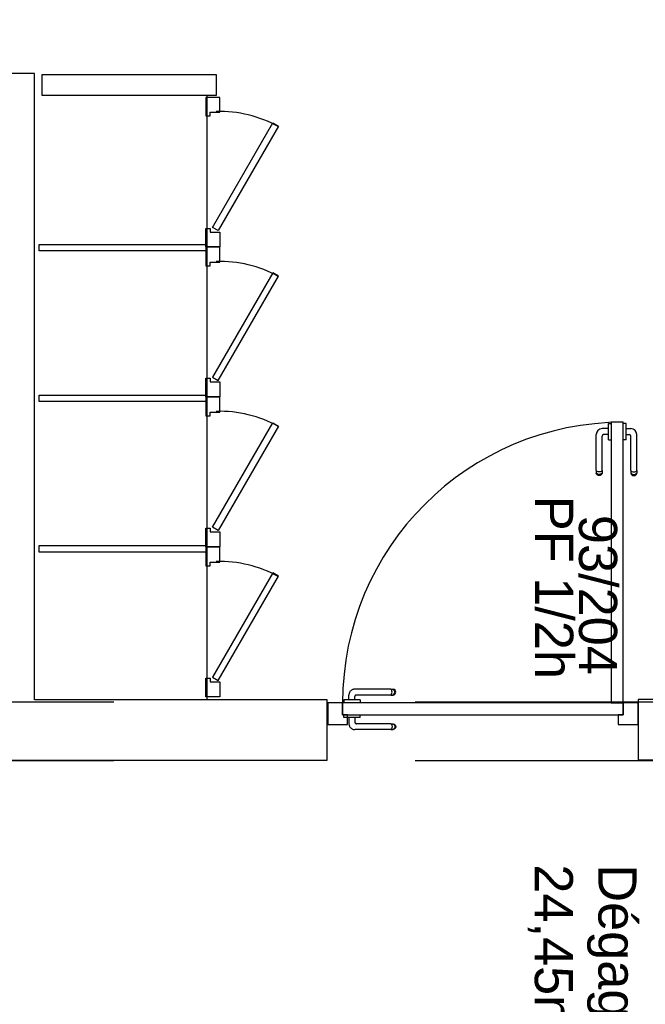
# Model space of a CAD drawing. Header units: millimetres. Extents: x -15 to 127, y -65 to 67.
# Tile 465 of 476: x 114.064 to 114.272, y 29.954 to 30.28. Entities that reach past the tile are written whole.
import ezdxf

# ---------------------------------------------------------------- set-up
doc = ezdxf.new("R2010")
doc.units = ezdxf.units.MM
doc.header["$MEASUREMENT"] = 0
doc.linetypes.add('PC_DASH_1', pattern=[0.638889, 0.277778, -0.083333, 0.055556, -0.083333, 0.055556, -0.083333])
doc.linetypes.add('PC_DASH_2', pattern=[0.125, 0.055556, -0.069444])
doc.layers.add('Calque 5', color=7, linetype='Continuous')
doc.styles.get("Standard").update_dxf_attribs({"font": 'BKANT.TTF'})

# ---------------------------------------------------------------- blocks, each defined once
blk = doc.blocks.new('PD_31160')
at = {"layer": 'Calque 5', "color": 0}
for p, q in [((46.72586, -36.78037), (46.72585, -36.78037)), ((46.72685, -36.78037), (46.72586, -36.78037)), ((46.72686, -36.78037), (46.72685, -36.78037)), ((46.72686, -36.78053), (46.72686, -36.78037)), ((46.72686, -36.781), (46.72686, -36.78053)), ((46.72686, -36.78172), (46.72686, -36.781)), ((46.72686, -36.7826), (46.72686, -36.78172)), ((46.72686, -36.78208), (46.72838, -36.78208)), ((46.72686, -36.78354), (46.72686, -36.7826)), ((46.72686, -36.78442), (46.72686, -36.78354)), ((46.72686, -36.78406), (46.72791, -36.78406)), ((46.72686, -36.78514), (46.72686, -36.78442)), ((46.72841, -36.79599), (46.72841, -36.78456)), ((46.73038, -36.79599), (46.73038, -36.78409)), ((46.72586, -36.78577), (46.72585, -36.78577)), ((46.72685, -36.78577), (46.72586, -36.78577)), ((46.72686, -36.78577), (46.72685, -36.78577)), ((46.72686, -36.78561), (46.72686, -36.78514)), ((46.72686, -36.78577), (46.72686, -36.78561)), ((46.72841, -36.79599), (46.72841, -36.7966)), ((46.72841, -36.7966), (46.72841, -36.79682)), ((46.72841, -36.79682), (46.72853, -36.79715)), ((46.72853, -36.79615), (46.72875, -36.79629)), ((46.72853, -36.79689), (46.72875, -36.79713)), ((46.72853, -36.79715), (46.72875, -36.79741)), ((46.72875, -36.79629), (46.72905, -36.79638)), ((46.72875, -36.79713), (46.72905, -36.79729)), ((46.72875, -36.79741), (46.72905, -36.79759)), ((46.72905, -36.79638), (46.72939, -36.79641)), ((46.72905, -36.79729), (46.72939, -36.79734)), ((46.72905, -36.79759), (46.72939, -36.79765)), ((46.72939, -36.79641), (46.72974, -36.79638)), ((46.72939, -36.79734), (46.72974, -36.79729)), ((46.72939, -36.79765), (46.72974, -36.79759)), ((46.72974, -36.79638), (46.73004, -36.79629)), ((46.72974, -36.79729), (46.73004, -36.79713)), ((46.72974, -36.79759), (46.73004, -36.79741)), ((46.73004, -36.79629), (46.73026, -36.79615)), ((46.73004, -36.79713), (46.73026, -36.79689)), ((46.73004, -36.79741), (46.73026, -36.79715)), ((46.73026, -36.79715), (46.73038, -36.79682)), ((46.73038, -36.79599), (46.73038, -36.7966)), ((46.73038, -36.7966), (46.73038, -36.79682))]:
    blk.add_line(p, q, dxfattribs=at)
for centre, radius in [((46.72791, -36.78456), 0.000501), ((46.72838, -36.78409), 0.002)]:
    blk.add_arc(centre, radius, 0, 90, dxfattribs=at)
blk = doc.blocks.new('PD_31161')
at = {"layer": 'Calque 5', "color": 0}
for p, q in [((46.72095, -36.78053), (46.72095, -36.78037)), ((46.72095, -36.78037), (46.72096, -36.78037)), ((46.72095, -36.781), (46.72095, -36.78053)), ((46.72095, -36.78172), (46.72095, -36.781)), ((46.72096, -36.78037), (46.72194, -36.78037)), ((46.72194, -36.78037), (46.72195, -36.78037)), ((46.71691, -36.79599), (46.71691, -36.78409)), ((46.71889, -36.79599), (46.71889, -36.78456)), ((46.72095, -36.78208), (46.71892, -36.78208)), ((46.72095, -36.78406), (46.71939, -36.78406)), ((46.72095, -36.7826), (46.72095, -36.78172)), ((46.72095, -36.78354), (46.72095, -36.7826)), ((46.72095, -36.78442), (46.72095, -36.78354)), ((46.72095, -36.78514), (46.72095, -36.78442)), ((46.72095, -36.78561), (46.72095, -36.78514)), ((46.72095, -36.78577), (46.72095, -36.78561)), ((46.72095, -36.78577), (46.72096, -36.78577)), ((46.72096, -36.78577), (46.72194, -36.78577)), ((46.72194, -36.78577), (46.72195, -36.78577)), ((46.71691, -36.79599), (46.71691, -36.7966)), ((46.71691, -36.7966), (46.71691, -36.79682)), ((46.71703, -36.79715), (46.71691, -36.79682)), ((46.71726, -36.79629), (46.71703, -36.79615)), ((46.71726, -36.79713), (46.71703, -36.79689)), ((46.71726, -36.79741), (46.71703, -36.79715)), ((46.71756, -36.79638), (46.71726, -36.79629)), ((46.71756, -36.79729), (46.71726, -36.79713)), ((46.71756, -36.79759), (46.71726, -36.79741)), ((46.7179, -36.79641), (46.71756, -36.79638)), ((46.7179, -36.79734), (46.71756, -36.79729)), ((46.7179, -36.79765), (46.71756, -36.79759)), ((46.71824, -36.79638), (46.7179, -36.79641)), ((46.71824, -36.79729), (46.7179, -36.79734)), ((46.71824, -36.79759), (46.7179, -36.79765)), ((46.71854, -36.79629), (46.71824, -36.79638)), ((46.71854, -36.79713), (46.71824, -36.79729)), ((46.71854, -36.79741), (46.71824, -36.79759)), ((46.71877, -36.79615), (46.71854, -36.79629)), ((46.71877, -36.79689), (46.71854, -36.79713)), ((46.71877, -36.79715), (46.71854, -36.79741)), ((46.71889, -36.79682), (46.71877, -36.79715)), ((46.71889, -36.79599), (46.71889, -36.7966)), ((46.71889, -36.7966), (46.71889, -36.79682))]:
    blk.add_line(p, q, dxfattribs=at)
for centre, radius in [((46.71892, -36.78409), 0.002), ((46.71939, -36.78456), 0.000501)]:
    blk.add_arc(centre, radius, 90, 180, dxfattribs=at)
blk = doc.blocks.new('PD_31159')
at = {"layer": 'Calque 5'}
for name in ['PD_31161', 'PD_31160']:
    blk.add_blockref(name, (0, 0), dxfattribs=at)
blk = doc.blocks.new('PD_31164')
at = {"layer": 'Calque 5', "color": 0, "linetype": 'PC_DASH_1'}
for p, q in [((46.64873, -36.86853), (46.63683, -36.86853)), ((46.64873, -36.86853), (46.64935, -36.86853)), ((46.64904, -36.86887), (46.6489, -36.86865)), ((46.64913, -36.86918), (46.64904, -36.86887)), ((46.64916, -36.86952), (46.64913, -36.86918)), ((46.64913, -36.86986), (46.64916, -36.86952)), ((46.64935, -36.86853), (46.64957, -36.86853)), ((46.64989, -36.86865), (46.64957, -36.86853)), ((46.64988, -36.86887), (46.64964, -36.86865)), ((46.65003, -36.86918), (46.64988, -36.86887)), ((46.65016, -36.86887), (46.64989, -36.86865)), ((46.65009, -36.86952), (46.65003, -36.86918)), ((46.65003, -36.86986), (46.65009, -36.86952)), ((46.65033, -36.86918), (46.65016, -36.86887)), ((46.65039, -36.86952), (46.65033, -36.86918)), ((46.65033, -36.86986), (46.65039, -36.86952)), ((46.63328, -36.87205), (46.63311, -36.87205)), ((46.63311, -36.87205), (46.63311, -36.87206)), ((46.63311, -36.87206), (46.63311, -36.87305)), ((46.63374, -36.87205), (46.63328, -36.87205)), ((46.63446, -36.87205), (46.63374, -36.87205)), ((46.63535, -36.87205), (46.63446, -36.87205)), ((46.63483, -36.87205), (46.63483, -36.87053)), ((46.63629, -36.87205), (46.63535, -36.87205)), ((46.63717, -36.87205), (46.63629, -36.87205)), ((46.6368, -36.87205), (46.6368, -36.871)), ((46.63789, -36.87205), (46.63717, -36.87205)), ((46.64873, -36.8705), (46.6373, -36.8705)), ((46.63836, -36.87205), (46.63789, -36.87205)), ((46.63852, -36.87205), (46.63836, -36.87205)), ((46.63852, -36.87205), (46.63852, -36.87206)), ((46.63852, -36.87206), (46.63852, -36.87305)), ((46.64873, -36.8705), (46.64935, -36.8705)), ((46.6489, -36.87039), (46.64904, -36.87016)), ((46.64904, -36.87016), (46.64913, -36.86986)), ((46.64935, -36.8705), (46.64957, -36.8705)), ((46.64957, -36.8705), (46.64989, -36.87039)), ((46.64964, -36.87039), (46.64988, -36.87016)), ((46.64988, -36.87016), (46.65003, -36.86986)), ((46.64989, -36.87039), (46.65016, -36.87016)), ((46.65016, -36.87016), (46.65033, -36.86986)), ((46.63311, -36.87305), (46.63311, -36.87306)), ((46.63852, -36.87305), (46.63852, -36.87306))]:
    blk.add_line(p, q, dxfattribs=at)
for centre, radius in [((46.63683, -36.87053), 0.002), ((46.6373, -36.871), 0.000501)]:
    blk.add_arc(centre, radius, 90, 180, dxfattribs=at)
blk = doc.blocks.new('PD_31165')
at = {"layer": 'Calque 5', "color": 0, "linetype": 'PC_DASH_1'}
for p, q in [((46.63311, -36.87697), (46.63311, -36.87696)), ((46.63311, -36.87795), (46.63311, -36.87697)), ((46.63311, -36.87796), (46.63311, -36.87795)), ((46.63328, -36.87796), (46.63311, -36.87796)), ((46.63374, -36.87796), (46.63328, -36.87796)), ((46.63446, -36.87796), (46.63374, -36.87796)), ((46.63535, -36.87796), (46.63446, -36.87796)), ((46.63483, -36.87796), (46.63483, -36.87999)), ((46.63629, -36.87796), (46.63535, -36.87796)), ((46.63717, -36.87796), (46.63629, -36.87796)), ((46.6368, -36.87796), (46.6368, -36.87952)), ((46.63789, -36.87796), (46.63717, -36.87796)), ((46.63836, -36.87796), (46.63789, -36.87796)), ((46.63852, -36.87796), (46.63836, -36.87796)), ((46.63852, -36.87697), (46.63852, -36.87696)), ((46.63852, -36.87795), (46.63852, -36.87697)), ((46.63852, -36.87796), (46.63852, -36.87795)), ((46.64873, -36.882), (46.63683, -36.882)), ((46.64873, -36.88002), (46.6373, -36.88002)), ((46.64873, -36.88002), (46.64935, -36.88002)), ((46.64873, -36.882), (46.64935, -36.882)), ((46.6489, -36.88014), (46.64904, -36.88037)), ((46.64904, -36.88165), (46.6489, -36.88188)), ((46.64904, -36.88037), (46.64913, -36.88067)), ((46.64913, -36.88135), (46.64904, -36.88165)), ((46.64913, -36.88067), (46.64916, -36.88101)), ((46.64916, -36.88101), (46.64913, -36.88135)), ((46.64935, -36.88002), (46.64957, -36.88002)), ((46.64935, -36.882), (46.64957, -36.882)), ((46.64957, -36.88002), (46.64989, -36.88014)), ((46.64989, -36.88188), (46.64957, -36.882)), ((46.64964, -36.88014), (46.64988, -36.88037)), ((46.64988, -36.88165), (46.64964, -36.88188)), ((46.64988, -36.88037), (46.65003, -36.88067)), ((46.65003, -36.88135), (46.64988, -36.88165)), ((46.64989, -36.88014), (46.65016, -36.88037)), ((46.65016, -36.88165), (46.64989, -36.88188)), ((46.65003, -36.88067), (46.65009, -36.88101)), ((46.65009, -36.88101), (46.65003, -36.88135)), ((46.65016, -36.88037), (46.65033, -36.88067)), ((46.65033, -36.88135), (46.65016, -36.88165)), ((46.65033, -36.88067), (46.65039, -36.88101)), ((46.65039, -36.88101), (46.65033, -36.88135))]:
    blk.add_line(p, q, dxfattribs=at)
for centre, radius in [((46.6373, -36.87952), 0.000501), ((46.63683, -36.87999), 0.002)]:
    blk.add_arc(centre, radius, 180, 270, dxfattribs=at)
blk = doc.blocks.new('PD_31163')
at = {"layer": 'Calque 5'}
for name in ['PD_31164', 'PD_31165']:
    blk.add_blockref(name, (0, 0), dxfattribs=at)
blk = doc.blocks.new('PD_31162')
at = {"layer": 'Calque 5', "color": 0, "linetype": 'PC_DASH_1'}
blk.add_lwpolyline([(46.63271, -36.87306), (46.63271, -36.87706), (46.72584, -36.87706), (46.72584, -36.87306), (46.63271, -36.87306)], dxfattribs=at)
at = {"layer": 'Calque 5'}
blk.add_blockref('PD_31163', (0, 0), dxfattribs=at)
blk = doc.blocks.new('PD_32506')
at = {"layer": 'Calque 5', "color": 0}
for p, q in [((46.72586, -36.78037), (46.72585, -36.78037)), ((46.72685, -36.78037), (46.72586, -36.78037)), ((46.72686, -36.78037), (46.72685, -36.78037)), ((46.72686, -36.78053), (46.72686, -36.78037)), ((46.72686, -36.781), (46.72686, -36.78053)), ((46.72686, -36.78172), (46.72686, -36.781)), ((46.72686, -36.7826), (46.72686, -36.78172)), ((46.72686, -36.78208), (46.72838, -36.78208)), ((46.72686, -36.78354), (46.72686, -36.7826)), ((46.72686, -36.78442), (46.72686, -36.78354)), ((46.72686, -36.78406), (46.72791, -36.78406)), ((46.72686, -36.78514), (46.72686, -36.78442)), ((46.72841, -36.79599), (46.72841, -36.78456)), ((46.73038, -36.79599), (46.73038, -36.78409)), ((46.72586, -36.78577), (46.72585, -36.78577)), ((46.72685, -36.78577), (46.72586, -36.78577)), ((46.72686, -36.78577), (46.72685, -36.78577)), ((46.72686, -36.78561), (46.72686, -36.78514)), ((46.72686, -36.78577), (46.72686, -36.78561)), ((46.72841, -36.79599), (46.72841, -36.7966)), ((46.72841, -36.7966), (46.72841, -36.79682)), ((46.72841, -36.79682), (46.72853, -36.79715)), ((46.72853, -36.79615), (46.72875, -36.79629)), ((46.72853, -36.79689), (46.72875, -36.79713)), ((46.72853, -36.79715), (46.72875, -36.79741)), ((46.72875, -36.79629), (46.72905, -36.79638)), ((46.72875, -36.79713), (46.72905, -36.79729)), ((46.72875, -36.79741), (46.72905, -36.79759)), ((46.72905, -36.79638), (46.72939, -36.79641)), ((46.72905, -36.79729), (46.72939, -36.79734)), ((46.72905, -36.79759), (46.72939, -36.79765)), ((46.72939, -36.79641), (46.72974, -36.79638)), ((46.72939, -36.79734), (46.72974, -36.79729)), ((46.72939, -36.79765), (46.72974, -36.79759)), ((46.72974, -36.79638), (46.73004, -36.79629)), ((46.72974, -36.79729), (46.73004, -36.79713)), ((46.72974, -36.79759), (46.73004, -36.79741)), ((46.73004, -36.79629), (46.73026, -36.79615)), ((46.73004, -36.79713), (46.73026, -36.79689)), ((46.73004, -36.79741), (46.73026, -36.79715)), ((46.73026, -36.79715), (46.73038, -36.79682)), ((46.73038, -36.79599), (46.73038, -36.7966)), ((46.73038, -36.7966), (46.73038, -36.79682))]:
    blk.add_line(p, q, dxfattribs=at)
for centre, radius in [((46.72791, -36.78456), 0.000501), ((46.72838, -36.78409), 0.002)]:
    blk.add_arc(centre, radius, 0, 90, dxfattribs=at)
blk = doc.blocks.new('PD_32507')
at = {"layer": 'Calque 5', "color": 0}
for p, q in [((46.72095, -36.78053), (46.72095, -36.78037)), ((46.72095, -36.78037), (46.72096, -36.78037)), ((46.72095, -36.781), (46.72095, -36.78053)), ((46.72095, -36.78172), (46.72095, -36.781)), ((46.72096, -36.78037), (46.72194, -36.78037)), ((46.72194, -36.78037), (46.72195, -36.78037)), ((46.71691, -36.79599), (46.71691, -36.78409)), ((46.71889, -36.79599), (46.71889, -36.78456)), ((46.72095, -36.78208), (46.71892, -36.78208)), ((46.72095, -36.78406), (46.71939, -36.78406)), ((46.72095, -36.7826), (46.72095, -36.78172)), ((46.72095, -36.78354), (46.72095, -36.7826)), ((46.72095, -36.78442), (46.72095, -36.78354)), ((46.72095, -36.78514), (46.72095, -36.78442)), ((46.72095, -36.78561), (46.72095, -36.78514)), ((46.72095, -36.78577), (46.72095, -36.78561)), ((46.72095, -36.78577), (46.72096, -36.78577)), ((46.72096, -36.78577), (46.72194, -36.78577)), ((46.72194, -36.78577), (46.72195, -36.78577)), ((46.71691, -36.79599), (46.71691, -36.7966)), ((46.71691, -36.7966), (46.71691, -36.79682)), ((46.71703, -36.79715), (46.71691, -36.79682)), ((46.71726, -36.79629), (46.71703, -36.79615)), ((46.71726, -36.79713), (46.71703, -36.79689)), ((46.71726, -36.79741), (46.71703, -36.79715)), ((46.71756, -36.79638), (46.71726, -36.79629)), ((46.71756, -36.79729), (46.71726, -36.79713)), ((46.71756, -36.79759), (46.71726, -36.79741)), ((46.7179, -36.79641), (46.71756, -36.79638)), ((46.7179, -36.79734), (46.71756, -36.79729)), ((46.7179, -36.79765), (46.71756, -36.79759)), ((46.71824, -36.79638), (46.7179, -36.79641)), ((46.71824, -36.79729), (46.7179, -36.79734)), ((46.71824, -36.79759), (46.7179, -36.79765)), ((46.71854, -36.79629), (46.71824, -36.79638)), ((46.71854, -36.79713), (46.71824, -36.79729)), ((46.71854, -36.79741), (46.71824, -36.79759)), ((46.71877, -36.79615), (46.71854, -36.79629)), ((46.71877, -36.79689), (46.71854, -36.79713)), ((46.71877, -36.79715), (46.71854, -36.79741)), ((46.71889, -36.79682), (46.71877, -36.79715)), ((46.71889, -36.79599), (46.71889, -36.7966)), ((46.71889, -36.7966), (46.71889, -36.79682))]:
    blk.add_line(p, q, dxfattribs=at)
for centre, radius in [((46.71892, -36.78409), 0.002), ((46.71939, -36.78456), 0.000501)]:
    blk.add_arc(centre, radius, 90, 180, dxfattribs=at)
blk = doc.blocks.new('PD_32505')
at = {"layer": 'Calque 5'}
for name in ['PD_32507', 'PD_32506']:
    blk.add_blockref(name, (0, 0), dxfattribs=at)
blk = doc.blocks.new('PD_32510')
at = {"layer": 'Calque 5', "color": 0, "linetype": 'PC_DASH_1'}
for p, q in [((46.64873, -36.86853), (46.63683, -36.86853)), ((46.64873, -36.86853), (46.64935, -36.86853)), ((46.64904, -36.86887), (46.6489, -36.86865)), ((46.64913, -36.86918), (46.64904, -36.86887)), ((46.64916, -36.86952), (46.64913, -36.86918)), ((46.64913, -36.86986), (46.64916, -36.86952)), ((46.64935, -36.86853), (46.64957, -36.86853)), ((46.64989, -36.86865), (46.64957, -36.86853)), ((46.64988, -36.86887), (46.64964, -36.86865)), ((46.65003, -36.86918), (46.64988, -36.86887)), ((46.65016, -36.86887), (46.64989, -36.86865)), ((46.65009, -36.86952), (46.65003, -36.86918)), ((46.65003, -36.86986), (46.65009, -36.86952)), ((46.65033, -36.86918), (46.65016, -36.86887)), ((46.65039, -36.86952), (46.65033, -36.86918)), ((46.65033, -36.86986), (46.65039, -36.86952)), ((46.63328, -36.87205), (46.63311, -36.87205)), ((46.63311, -36.87205), (46.63311, -36.87206)), ((46.63311, -36.87206), (46.63311, -36.87305)), ((46.63374, -36.87205), (46.63328, -36.87205)), ((46.63446, -36.87205), (46.63374, -36.87205)), ((46.63535, -36.87205), (46.63446, -36.87205)), ((46.63483, -36.87205), (46.63483, -36.87053)), ((46.63629, -36.87205), (46.63535, -36.87205)), ((46.63717, -36.87205), (46.63629, -36.87205)), ((46.6368, -36.87205), (46.6368, -36.871)), ((46.63789, -36.87205), (46.63717, -36.87205)), ((46.64873, -36.8705), (46.6373, -36.8705)), ((46.63836, -36.87205), (46.63789, -36.87205)), ((46.63852, -36.87205), (46.63836, -36.87205)), ((46.63852, -36.87205), (46.63852, -36.87206)), ((46.63852, -36.87206), (46.63852, -36.87305)), ((46.64873, -36.8705), (46.64935, -36.8705)), ((46.6489, -36.87039), (46.64904, -36.87016)), ((46.64904, -36.87016), (46.64913, -36.86986)), ((46.64935, -36.8705), (46.64957, -36.8705)), ((46.64957, -36.8705), (46.64989, -36.87039)), ((46.64964, -36.87039), (46.64988, -36.87016)), ((46.64988, -36.87016), (46.65003, -36.86986)), ((46.64989, -36.87039), (46.65016, -36.87016)), ((46.65016, -36.87016), (46.65033, -36.86986)), ((46.63311, -36.87305), (46.63311, -36.87306)), ((46.63852, -36.87305), (46.63852, -36.87306))]:
    blk.add_line(p, q, dxfattribs=at)
for centre, radius in [((46.63683, -36.87053), 0.002), ((46.6373, -36.871), 0.000501)]:
    blk.add_arc(centre, radius, 90, 180, dxfattribs=at)
blk = doc.blocks.new('PD_32511')
at = {"layer": 'Calque 5', "color": 0, "linetype": 'PC_DASH_1'}
for p, q in [((46.63311, -36.87697), (46.63311, -36.87696)), ((46.63311, -36.87795), (46.63311, -36.87697)), ((46.63311, -36.87796), (46.63311, -36.87795)), ((46.63328, -36.87796), (46.63311, -36.87796)), ((46.63374, -36.87796), (46.63328, -36.87796)), ((46.63446, -36.87796), (46.63374, -36.87796)), ((46.63535, -36.87796), (46.63446, -36.87796)), ((46.63483, -36.87796), (46.63483, -36.87999)), ((46.63629, -36.87796), (46.63535, -36.87796)), ((46.63717, -36.87796), (46.63629, -36.87796)), ((46.6368, -36.87796), (46.6368, -36.87952)), ((46.63789, -36.87796), (46.63717, -36.87796)), ((46.63836, -36.87796), (46.63789, -36.87796)), ((46.63852, -36.87796), (46.63836, -36.87796)), ((46.63852, -36.87697), (46.63852, -36.87696)), ((46.63852, -36.87795), (46.63852, -36.87697)), ((46.63852, -36.87796), (46.63852, -36.87795)), ((46.64873, -36.882), (46.63683, -36.882)), ((46.64873, -36.88002), (46.6373, -36.88002)), ((46.64873, -36.88002), (46.64935, -36.88002)), ((46.64873, -36.882), (46.64935, -36.882)), ((46.6489, -36.88014), (46.64904, -36.88037)), ((46.64904, -36.88165), (46.6489, -36.88188)), ((46.64904, -36.88037), (46.64913, -36.88067)), ((46.64913, -36.88135), (46.64904, -36.88165)), ((46.64913, -36.88067), (46.64916, -36.88101)), ((46.64916, -36.88101), (46.64913, -36.88135)), ((46.64935, -36.88002), (46.64957, -36.88002)), ((46.64935, -36.882), (46.64957, -36.882)), ((46.64957, -36.88002), (46.64989, -36.88014)), ((46.64989, -36.88188), (46.64957, -36.882)), ((46.64964, -36.88014), (46.64988, -36.88037)), ((46.64988, -36.88165), (46.64964, -36.88188)), ((46.64988, -36.88037), (46.65003, -36.88067)), ((46.65003, -36.88135), (46.64988, -36.88165)), ((46.64989, -36.88014), (46.65016, -36.88037)), ((46.65016, -36.88165), (46.64989, -36.88188)), ((46.65003, -36.88067), (46.65009, -36.88101)), ((46.65009, -36.88101), (46.65003, -36.88135)), ((46.65016, -36.88037), (46.65033, -36.88067)), ((46.65033, -36.88135), (46.65016, -36.88165)), ((46.65033, -36.88067), (46.65039, -36.88101)), ((46.65039, -36.88101), (46.65033, -36.88135))]:
    blk.add_line(p, q, dxfattribs=at)
for centre, radius in [((46.6373, -36.87952), 0.000501), ((46.63683, -36.87999), 0.002)]:
    blk.add_arc(centre, radius, 180, 270, dxfattribs=at)
blk = doc.blocks.new('PD_32509')
at = {"layer": 'Calque 5'}
for name in ['PD_32510', 'PD_32511']:
    blk.add_blockref(name, (0, 0), dxfattribs=at)
blk = doc.blocks.new('PD_32508')
at = {"layer": 'Calque 5', "color": 0, "linetype": 'PC_DASH_1'}
blk.add_lwpolyline([(46.63271, -36.87306), (46.63271, -36.87706), (46.72584, -36.87706), (46.72584, -36.87306), (46.63271, -36.87306)], dxfattribs=at)
at = {"layer": 'Calque 5'}
blk.add_blockref('PD_32509', (0, 0), dxfattribs=at)

msp = doc.modelspace()

# ---------------------------------------------------------------- linework, layer by layer
at = {"layer": 'Calque 5', "color": 0}
msp.add_line((114.126, 30.25525), (114.126, 30.05465), dxfattribs=at)
msp.add_line((114.126, 30.25525), (114.126, 30.05465), dxfattribs=at)
at = {"layer": 'Calque 5', "color": 0, "linetype": 'PC_DASH_2'}
for p, q in [((111.79516, 30.05399), (114.55187, 30.05399)), ((111.79516, 30.05399), (114.55187, 30.05399)), ((111.79516, 30.03452), (114.55187, 30.03452)), ((111.79516, 30.03452), (114.55187, 30.03452))]:
    msp.add_line(p, q, dxfattribs=at)
at = {"layer": 'Calque 5', "color": 0}
for points in [[(114.16601, 30.0547), (114.06887, 30.0547), (114.06887, 30.26261), (114.03933, 30.26261), (114.03933, 30.68059), (114.02933, 30.68059), (114.02933, 30.26261), (113.9998, 30.26261), (113.9998, 30.0547), (113.90266, 30.0547), (113.90266, 30.0347), (114.0098, 30.0347), (114.0098, 30.25261), (114.05887, 30.25261), (114.05887, 30.0347), (114.16601, 30.0347), (114.16601, 30.0547)], [(114.16601, 30.0547), (114.06887, 30.0547), (114.06887, 30.26261), (114.03933, 30.26261), (114.03933, 30.68059), (114.02933, 30.68059), (114.02933, 30.26261), (113.9998, 30.26261), (113.9998, 30.0547), (113.90266, 30.0547), (113.90266, 30.0347), (114.0098, 30.0347), (114.0098, 30.25261), (114.05887, 30.25261), (114.05887, 30.0347), (114.16601, 30.0347), (114.16601, 30.0547)], [(114.07141, 30.26225), (114.12918, 30.26225), (114.12918, 30.25525), (114.07141, 30.25525), (114.07141, 30.26225)], [(114.07141, 30.26225), (114.12918, 30.26225), (114.12918, 30.25525), (114.07141, 30.25525), (114.07141, 30.26225)], [(114.13035, 30.25464), (114.12565, 30.25464), (114.12565, 30.24847), (114.12714, 30.24847), (114.12714, 30.24969), (114.13035, 30.24969), (114.13035, 30.25464)], [(114.13035, 30.25464), (114.12565, 30.25464), (114.12565, 30.24847), (114.12714, 30.24847), (114.12714, 30.24969), (114.13035, 30.24969), (114.13035, 30.25464)], [(114.14981, 30.24504), (114.12981, 30.2104), (114.1279, 30.2115), (114.1479, 30.24614), (114.14981, 30.24504)], [(114.14981, 30.24504), (114.12981, 30.2104), (114.1279, 30.2115), (114.1479, 30.24614), (114.14981, 30.24504)], [(114.13035, 30.205), (114.12565, 30.205), (114.12565, 30.21117), (114.12714, 30.21117), (114.12714, 30.20995), (114.13035, 30.20995), (114.13035, 30.205)], [(114.13035, 30.205), (114.12565, 30.205), (114.12565, 30.21117), (114.12714, 30.21117), (114.12714, 30.20995), (114.13035, 30.20995), (114.13035, 30.205)], [(114.126, 30.20585), (114.126, 30.20365), (114.07036, 30.20365), (114.07036, 30.20585), (114.126, 30.20585)], [(114.126, 30.20585), (114.126, 30.20365), (114.07036, 30.20365), (114.07036, 30.20585), (114.126, 30.20585)], [(114.13035, 30.2049), (114.12565, 30.2049), (114.12565, 30.19873), (114.12714, 30.19873), (114.12714, 30.19995), (114.13035, 30.19995), (114.13035, 30.2049)], [(114.13035, 30.2049), (114.12565, 30.2049), (114.12565, 30.19873), (114.12714, 30.19873), (114.12714, 30.19995), (114.13035, 30.19995), (114.13035, 30.2049)], [(114.1479, 30.1964), (114.1279, 30.16176), (114.12981, 30.16066), (114.14981, 30.1953), (114.1479, 30.1964)], [(114.1479, 30.1964), (114.1279, 30.16176), (114.12981, 30.16066), (114.14981, 30.1953), (114.1479, 30.1964)], [(114.13035, 30.15525), (114.12565, 30.15525), (114.12565, 30.16142), (114.12714, 30.16142), (114.12714, 30.1602), (114.13035, 30.1602), (114.13035, 30.15525)], [(114.13035, 30.15525), (114.12565, 30.15525), (114.12565, 30.16142), (114.12714, 30.16142), (114.12714, 30.1602), (114.13035, 30.1602), (114.13035, 30.15525)], [(114.126, 30.15585), (114.126, 30.15365), (114.07036, 30.15365), (114.07036, 30.15585), (114.126, 30.15585)], [(114.126, 30.15585), (114.126, 30.15365), (114.07036, 30.15365), (114.07036, 30.15585), (114.126, 30.15585)], [(114.13035, 30.15514), (114.12565, 30.15514), (114.12565, 30.14897), (114.12714, 30.14897), (114.12714, 30.1502), (114.13035, 30.1502), (114.13035, 30.15514)], [(114.13035, 30.15514), (114.12565, 30.15514), (114.12565, 30.14897), (114.12714, 30.14897), (114.12714, 30.1502), (114.13035, 30.1502), (114.13035, 30.15514)], [(114.14981, 30.14554), (114.12981, 30.1109), (114.1279, 30.112), (114.1479, 30.14664), (114.14981, 30.14554)], [(114.14981, 30.14554), (114.12981, 30.1109), (114.1279, 30.112), (114.1479, 30.14664), (114.14981, 30.14554)], [(114.26421, 30.14681), (114.26021, 30.14681), (114.26021, 30.05369), (114.26421, 30.05369), (114.26421, 30.14681)], [(114.26421, 30.14681), (114.26021, 30.14681), (114.26021, 30.05369), (114.26421, 30.05369), (114.26421, 30.14681)], [(114.13035, 30.1055), (114.12565, 30.1055), (114.12565, 30.11167), (114.12714, 30.11167), (114.12714, 30.11045), (114.13035, 30.11045), (114.13035, 30.1055)], [(114.13035, 30.1055), (114.12565, 30.1055), (114.12565, 30.11167), (114.12714, 30.11167), (114.12714, 30.11045), (114.13035, 30.11045), (114.13035, 30.1055)], [(114.126, 30.10585), (114.126, 30.10365), (114.07036, 30.10365), (114.07036, 30.10585), (114.126, 30.10585)], [(114.126, 30.10585), (114.126, 30.10365), (114.07036, 30.10365), (114.07036, 30.10585), (114.126, 30.10585)], [(114.13035, 30.1053), (114.12565, 30.1053), (114.12565, 30.09913), (114.12714, 30.09913), (114.12714, 30.10035), (114.13035, 30.10035), (114.13035, 30.1053)], [(114.13035, 30.1053), (114.12565, 30.1053), (114.12565, 30.09913), (114.12714, 30.09913), (114.12714, 30.10035), (114.13035, 30.10035), (114.13035, 30.1053)], [(114.1479, 30.0968), (114.1279, 30.06216), (114.12981, 30.06106), (114.14981, 30.0957), (114.1479, 30.0968)], [(114.1479, 30.0968), (114.1279, 30.06216), (114.12981, 30.06106), (114.14981, 30.0957), (114.1479, 30.0968)], [(114.13035, 30.05566), (114.12565, 30.05566), (114.12565, 30.06183), (114.12714, 30.06183), (114.12714, 30.0606), (114.13035, 30.0606), (114.13035, 30.05566)], [(114.13035, 30.05566), (114.12565, 30.05566), (114.12565, 30.06183), (114.12714, 30.06183), (114.12714, 30.0606), (114.13035, 30.0606), (114.13035, 30.05566)], [(114.16623, 30.04648), (114.17267, 30.04648), (114.17267, 30.04968), (114.17108, 30.04968), (114.17108, 30.05369), (114.16623, 30.05369), (114.16623, 30.04648)], [(114.16623, 30.04648), (114.17267, 30.04648), (114.17267, 30.04968), (114.17108, 30.04968), (114.17108, 30.05369), (114.16623, 30.05369), (114.16623, 30.04648)], [(114.26421, 30.04968), (114.26262, 30.04968), (114.26262, 30.04648), (114.26922, 30.04648), (114.26922, 30.05369), (114.26421, 30.05369), (114.26421, 30.04968)], [(114.26421, 30.04968), (114.26262, 30.04968), (114.26262, 30.04648), (114.26922, 30.04648), (114.26922, 30.05369), (114.26421, 30.05369), (114.26421, 30.04968)], [(114.26919, 30.03479), (114.44514, 30.03479), (114.44514, 30.05479), (114.26919, 30.05479), (114.26919, 30.03479)], [(114.26919, 30.03479), (114.44514, 30.03479), (114.44514, 30.05479), (114.26919, 30.05479), (114.26919, 30.03479)]]:
    msp.add_lwpolyline(points, dxfattribs=at)
for centre, radius, start, end in [((114.13035, 30.20995), 0.04, 60.9878, 91.6799), ((114.13035, 30.20995), 0.04, 60.9878, 91.6799), ((114.13035, 30.1602), 0.04, 60.9878, 91.6799), ((114.13035, 30.1602), 0.04, 60.9878, 91.6799), ((114.13035, 30.11045), 0.04, 60.9878, 91.6799), ((114.13035, 30.11045), 0.04, 60.9878, 91.6799), ((114.26421, 30.05369), 0.09313, 90, 180), ((114.26421, 30.05369), 0.09313, 90, 180), ((114.13035, 30.0606), 0.04, 60.9878, 91.6799), ((114.13035, 30.0606), 0.04, 60.9878, 91.6799)]:
    msp.add_arc(centre, radius, start, end, dxfattribs=at)

# ---------------------------------------------------------------- block references
at = {"layer": 'Calque 5'}
for name in ['PD_31159', 'PD_32505', 'PD_31162', 'PD_32508']:
    msp.add_blockref(name, (67.53836, 66.92678), dxfattribs=at)

# ---------------------------------------------------------------- texts
at = {"layer": 'Calque 5', "color": 0, "char_height": 0.012678, "attachment_point": 1, "rotation": 270}
for s, insert, width in [('{\\fArial|b0|i0|c0|p34;\\W0.98;PF 1/2h}', (114.24767, 30.12238), 0.0705556), ('{\\fArial|b0|i0|c0|p34;\\W0.98;PF 1/2h}', (114.24767, 30.12238), 0.0705556), ('{\\fArial|b0|i0|c0|p34;\\W0.98;93/204}', (114.26223, 30.11606), 0.0529167), ('{\\fArial|b0|i0|c0|p34;\\W0.98;93/204}', (114.26223, 30.11606), 0.0529167), ('{\\fArial|b0|i0|c0|p34;\\W0.98;Dégagement\\P24,45m2}', (114.26868, 30.00008), 0.1058333), ('{\\fArial|b0|i0|c0|p34;\\W0.98;Dégagement\\P24,45m2}', (114.26868, 30.00008), 0.1058333)]:
    msp.add_mtext(s, dxfattribs=dict(at, insert=insert, width=width))

doc.saveas('drawing.dxf')
